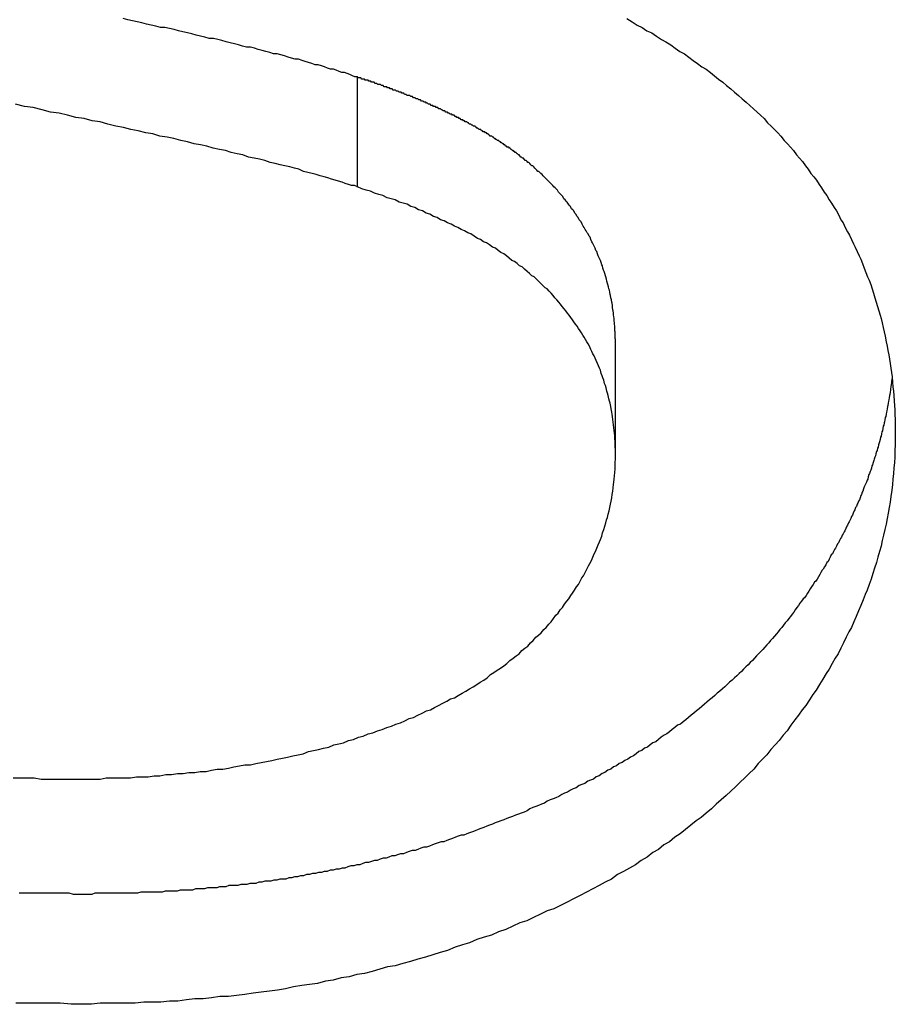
# Model space of a CAD drawing. Extents: x 1107 to 4046, y 937 to 3355.
# Tile 539 of 656: x 2228.401 to 2229.197, y 2670.002 to 2670.898. Entities that reach past the tile are written whole.
import ezdxf

# ---------------------------------------------------------------- set-up
doc = ezdxf.new("R2010")
doc.units = 0
doc.layers.add('KF_VIDA_L___C_REAR', color=7, linetype='CONTINUOUS')

# ---------------------------------------------------------------- blocks, each defined once
blk = doc.blocks.new('KF_VIDA_L___C_REAR')
at = {"layer": 'KF_VIDA_L___C_REAR'}
for p, q in [((41.728659, 981.532722), (41.728659, 981.632722)), ((41.963415, 981.288492), (41.963415, 981.388492))]:
    blk.add_line(p, q, dxfattribs=at)
for points in [[(41.7287, 981.633, 0), (41.7264, 981.633, 0), (41.7242, 981.634, 0), (41.7219, 981.635, 0), (41.7195, 981.636, 0), (41.7171, 981.637, 0), (41.7146, 981.637, 0), (41.7121, 981.638, 0), (41.7095, 981.639, 0), (41.7069, 981.64, 0), (41.7042, 981.64, 0), (41.7015, 981.641, 0), (41.6988, 981.642, 0), (41.696, 981.643, 0), (41.6931, 981.644, 0), (41.6902, 981.644, 0), (41.6873, 981.645, 0), (41.6843, 981.646, 0), (41.6813, 981.647, 0), (41.6783, 981.648, 0), (41.6752, 981.649, 0), (41.672, 981.649, 0), (41.6688, 981.65, 0), (41.6656, 981.651, 0), (41.6624, 981.652, 0), (41.6591, 981.653, 0), (41.6557, 981.654, 0), (41.6524, 981.654, 0), (41.649, 981.655, 0), (41.6455, 981.656, 0), (41.642, 981.657, 0), (41.6385, 981.658, 0), (41.635, 981.659, 0), (41.6314, 981.66, 0), (41.6278, 981.66, 0), (41.6241, 981.661, 0), (41.6205, 981.662, 0), (41.6168, 981.663, 0), (41.613, 981.664, 0), (41.6092, 981.665, 0), (41.6054, 981.666, 0), (41.6016, 981.667, 0), (41.5978, 981.668, 0), (41.5939, 981.668, 0), (41.59, 981.669, 0), (41.586, 981.67, 0), (41.5821, 981.671, 0), (41.5781, 981.672, 0), (41.5741, 981.673, 0), (41.57, 981.674, 0), (41.566, 981.675, 0), (41.5619, 981.676, 0), (41.5578, 981.677, 0), (41.5536, 981.678, 0), (41.5495, 981.678, 0), (41.5453, 981.679, 0), (41.5411, 981.68, 0), (41.5369, 981.681, 0), (41.5327, 981.682, 0), (41.5285, 981.683, 0), (41.5242, 981.684, 0), (41.5199, 981.685, 0), (41.5156, 981.686, 0)], [(41.9739, 981.686, 0), (41.9785, 981.683, 0), (41.9831, 981.68, 0), (41.9876, 981.678, 0), (41.992, 981.675, 0), (41.9965, 981.673, 0), (42.0008, 981.67, 0), (42.0052, 981.667, 0), (42.0094, 981.665, 0), (42.0137, 981.662, 0), (42.0179, 981.659, 0), (42.022, 981.656, 0), (42.0261, 981.654, 0), (42.0302, 981.651, 0), (42.0342, 981.648, 0), (42.0381, 981.645, 0), (42.0421, 981.642, 0), (42.0459, 981.64, 0), (42.0498, 981.637, 0), (42.0536, 981.634, 0), (42.0573, 981.631, 0), (42.061, 981.628, 0), (42.0646, 981.625, 0), (42.0683, 981.622, 0), (42.0718, 981.619, 0), (42.0753, 981.616, 0), (42.0788, 981.613, 0), (42.0822, 981.61, 0), (42.0856, 981.607, 0), (42.0889, 981.604, 0), (42.0922, 981.601, 0), (42.0955, 981.598, 0), (42.0987, 981.595, 0), (42.1018, 981.591, 0), (42.105, 981.588, 0), (42.108, 981.585, 0), (42.111, 981.582, 0), (42.114, 981.579, 0), (42.117, 981.575, 0), (42.1198, 981.572, 0), (42.1227, 981.569, 0), (42.1255, 981.566, 0), (42.1282, 981.562, 0), (42.1309, 981.559, 0), (42.1336, 981.556, 0), (42.1362, 981.552, 0), (42.1388, 981.549, 0), (42.1413, 981.545, 0), (42.1438, 981.542, 0), (42.1463, 981.539, 0), (42.1487, 981.535, 0), (42.151, 981.532, 0), (42.1534, 981.528, 0), (42.1557, 981.525, 0), (42.1579, 981.521, 0), (42.1601, 981.518, 0), (42.1623, 981.514, 0), (42.1644, 981.511, 0), (42.1665, 981.507, 0), (42.1685, 981.503, 0), (42.1705, 981.5, 0), (42.1725, 981.496, 0), (42.1744, 981.492, 0), (42.1763, 981.489, 0), (42.1781, 981.485, 0), (42.1799, 981.481, 0), (42.1816, 981.478, 0), (42.1834, 981.474, 0), (42.185, 981.47, 0), (42.1866, 981.467, 0), (42.1882, 981.463, 0), (42.1898, 981.459, 0), (42.1913, 981.455, 0), (42.1927, 981.451, 0), (42.1942, 981.448, 0), (42.1956, 981.444, 0), (42.1969, 981.44, 0), (42.1982, 981.436, 0), (42.1994, 981.432, 0), (42.2007, 981.428, 0), (42.2018, 981.424, 0), (42.203, 981.42, 0), (42.2041, 981.416, 0), (42.2051, 981.413, 0), (42.2061, 981.409, 0), (42.2071, 981.405, 0), (42.208, 981.401, 0), (42.2089, 981.397, 0), (42.2097, 981.392, 0), (42.2106, 981.388, 0), (42.2113, 981.384, 0), (42.212, 981.38, 0), (42.2127, 981.376, 0), (42.2134, 981.372, 0), (42.2139, 981.368, 0), (42.2145, 981.364, 0), (42.215, 981.36, 0), (42.2155, 981.355, 0), (42.2159, 981.351, 0), (42.2163, 981.347, 0), (42.2167, 981.343, 0), (42.217, 981.338, 0), (42.2172, 981.334, 0), (42.2175, 981.33, 0), (42.2177, 981.326, 0), (42.2178, 981.321, 0), (42.2179, 981.317, 0), (42.218, 981.313, 0), (42.218, 981.308, 0)], [(41.7287, 981.533, 0), (41.7261, 981.534, 0), (41.7234, 981.534, 0), (41.7206, 981.535, 0), (41.7177, 981.536, 0), (41.7147, 981.537, 0), (41.7116, 981.538, 0), (41.7085, 981.539, 0), (41.7052, 981.54, 0), (41.7018, 981.541, 0), (41.6984, 981.542, 0), (41.6948, 981.543, 0), (41.6911, 981.544, 0), (41.6874, 981.545, 0), (41.6835, 981.546, 0), (41.6796, 981.547, 0), (41.6755, 981.549, 0), (41.6714, 981.55, 0), (41.6671, 981.551, 0), (41.6628, 981.552, 0), (41.6583, 981.553, 0), (41.6538, 981.554, 0), (41.6492, 981.555, 0), (41.6444, 981.557, 0), (41.6396, 981.558, 0), (41.6347, 981.559, 0), (41.6297, 981.56, 0), (41.6245, 981.562, 0), (41.6193, 981.563, 0), (41.614, 981.564, 0), (41.6086, 981.566, 0), (41.6031, 981.567, 0), (41.5975, 981.568, 0), (41.5918, 981.57, 0), (41.586, 981.571, 0), (41.5801, 981.572, 0), (41.5741, 981.574, 0), (41.568, 981.575, 0), (41.5618, 981.577, 0), (41.5555, 981.578, 0), (41.5491, 981.579, 0), (41.5427, 981.581, 0), (41.5361, 981.582, 0), (41.5294, 981.584, 0), (41.5226, 981.585, 0), (41.5158, 981.587, 0), (41.5088, 981.588, 0), (41.5017, 981.59, 0), (41.4946, 981.592, 0), (41.4873, 981.593, 0), (41.48, 981.595, 0), (41.4725, 981.596, 0), (41.465, 981.598, 0), (41.4573, 981.6, 0), (41.4496, 981.601, 0), (41.4418, 981.603, 0), (41.4338, 981.605, 0), (41.4258, 981.606, 0), (41.4176, 981.608, 0)], [(41.9634, 981.388, 0), (41.9634, 981.39, 0), (41.9634, 981.392, 0), (41.9634, 981.394, 0), (41.9633, 981.395, 0), (41.9633, 981.397, 0), (41.9632, 981.399, 0), (41.9631, 981.401, 0), (41.963, 981.402, 0), (41.9629, 981.404, 0), (41.9628, 981.406, 0), (41.9627, 981.408, 0), (41.9625, 981.409, 0), (41.9623, 981.411, 0), (41.9622, 981.413, 0), (41.962, 981.415, 0), (41.9618, 981.416, 0), (41.9616, 981.418, 0), (41.9613, 981.42, 0), (41.9611, 981.421, 0), (41.9608, 981.423, 0), (41.9606, 981.425, 0), (41.9603, 981.427, 0), (41.96, 981.428, 0), (41.9597, 981.43, 0), (41.9593, 981.432, 0), (41.959, 981.434, 0), (41.9586, 981.435, 0), (41.9583, 981.437, 0), (41.9579, 981.439, 0), (41.9575, 981.44, 0), (41.9571, 981.442, 0), (41.9566, 981.444, 0), (41.9562, 981.445, 0), (41.9557, 981.447, 0), (41.9553, 981.449, 0), (41.9548, 981.451, 0), (41.9543, 981.452, 0), (41.9537, 981.454, 0), (41.9532, 981.456, 0), (41.9527, 981.457, 0), (41.9521, 981.459, 0), (41.9515, 981.461, 0), (41.9509, 981.462, 0), (41.9503, 981.464, 0), (41.9497, 981.466, 0), (41.9491, 981.467, 0), (41.9484, 981.469, 0), (41.9478, 981.47, 0), (41.9471, 981.472, 0), (41.9464, 981.474, 0), (41.9457, 981.475, 0), (41.9449, 981.477, 0), (41.9442, 981.479, 0), (41.9434, 981.48, 0), (41.9427, 981.482, 0), (41.9419, 981.483, 0), (41.9411, 981.485, 0), (41.9403, 981.487, 0), (41.9394, 981.488, 0), (41.9386, 981.49, 0), (41.9377, 981.491, 0), (41.9369, 981.493, 0), (41.936, 981.494, 0), (41.9351, 981.496, 0), (41.9341, 981.497, 0), (41.9332, 981.499, 0), (41.9323, 981.501, 0), (41.9313, 981.502, 0), (41.9304, 981.503, 0), (41.9294, 981.505, 0), (41.9285, 981.506, 0), (41.9275, 981.508, 0), (41.9265, 981.509, 0), (41.9256, 981.511, 0), (41.9246, 981.512, 0), (41.9236, 981.513, 0), (41.9226, 981.515, 0), (41.9216, 981.516, 0), (41.9206, 981.517, 0), (41.9196, 981.519, 0), (41.9186, 981.52, 0), (41.9176, 981.521, 0), (41.9166, 981.522, 0), (41.9156, 981.524, 0), (41.9146, 981.525, 0), (41.9136, 981.526, 0), (41.9126, 981.527, 0), (41.9116, 981.528, 0), (41.9106, 981.53, 0), (41.9096, 981.531, 0), (41.9085, 981.532, 0), (41.9075, 981.533, 0), (41.9065, 981.534, 0), (41.9055, 981.535, 0), (41.9045, 981.536, 0), (41.9035, 981.537, 0), (41.9025, 981.538, 0), (41.9016, 981.539, 0), (41.9006, 981.54, 0), (41.8996, 981.541, 0), (41.8986, 981.542, 0), (41.8976, 981.543, 0), (41.8967, 981.544, 0), (41.8957, 981.545, 0), (41.8947, 981.546, 0), (41.8938, 981.547, 0), (41.8928, 981.547, 0), (41.8919, 981.548, 0), (41.891, 981.549, 0), (41.8901, 981.55, 0), (41.8891, 981.551, 0), (41.8882, 981.552, 0), (41.8873, 981.552, 0), (41.8864, 981.553, 0), (41.8856, 981.554, 0), (41.8847, 981.555, 0), (41.8838, 981.555, 0), (41.883, 981.556, 0), (41.8821, 981.557, 0), (41.8813, 981.557, 0), (41.8805, 981.558, 0), (41.8797, 981.559, 0), (41.8789, 981.559, 0), (41.8781, 981.56, 0), (41.8773, 981.56, 0), (41.8766, 981.561, 0), (41.8758, 981.562, 0), (41.8751, 981.562, 0), (41.8744, 981.563, 0), (41.8737, 981.563, 0), (41.873, 981.564, 0), (41.8723, 981.564, 0), (41.8717, 981.565, 0), (41.871, 981.565, 0), (41.8704, 981.566, 0), (41.8697, 981.566, 0), (41.869, 981.567, 0), (41.8684, 981.567, 0), (41.8677, 981.568, 0), (41.867, 981.568, 0), (41.8663, 981.569, 0), (41.8657, 981.569, 0), (41.865, 981.569, 0), (41.8643, 981.57, 0), (41.8636, 981.57, 0), (41.8629, 981.571, 0), (41.8623, 981.571, 0), (41.8616, 981.572, 0), (41.8609, 981.572, 0), (41.8602, 981.573, 0), (41.8595, 981.573, 0), (41.8588, 981.574, 0), (41.8581, 981.574, 0), (41.8574, 981.575, 0), (41.8567, 981.575, 0), (41.856, 981.575, 0), (41.8553, 981.576, 0), (41.8546, 981.576, 0), (41.8539, 981.577, 0), (41.8532, 981.577, 0), (41.8525, 981.578, 0), (41.8518, 981.578, 0), (41.8511, 981.579, 0), (41.8504, 981.579, 0), (41.8496, 981.579, 0), (41.8489, 981.58, 0), (41.8482, 981.58, 0), (41.8475, 981.581, 0), (41.8468, 981.581, 0), (41.846, 981.582, 0), (41.8453, 981.582, 0), (41.8446, 981.583, 0), (41.8439, 981.583, 0), (41.8431, 981.583, 0), (41.8424, 981.584, 0), (41.8417, 981.584, 0), (41.8409, 981.585, 0), (41.8402, 981.585, 0), (41.8395, 981.585, 0), (41.8387, 981.586, 0), (41.838, 981.586, 0), (41.8373, 981.587, 0), (41.8365, 981.587, 0), (41.8358, 981.588, 0), (41.835, 981.588, 0), (41.8343, 981.588, 0), (41.8335, 981.589, 0), (41.8328, 981.589, 0), (41.832, 981.59, 0), (41.8313, 981.59, 0), (41.8305, 981.59, 0), (41.8298, 981.591, 0), (41.829, 981.591, 0), (41.8283, 981.592, 0), (41.8275, 981.592, 0), (41.8268, 981.592, 0), (41.826, 981.593, 0), (41.8253, 981.593, 0), (41.8245, 981.594, 0), (41.8237, 981.594, 0), (41.823, 981.594, 0), (41.8222, 981.595, 0), (41.8214, 981.595, 0), (41.8207, 981.596, 0), (41.8199, 981.596, 0), (41.8191, 981.596, 0), (41.8184, 981.597, 0), (41.8176, 981.597, 0), (41.8168, 981.598, 0), (41.8161, 981.598, 0), (41.8153, 981.598, 0), (41.8145, 981.599, 0), (41.8137, 981.599, 0), (41.813, 981.599, 0), (41.8122, 981.6, 0), (41.8114, 981.6, 0), (41.8106, 981.601, 0), (41.8098, 981.601, 0), (41.8091, 981.601, 0), (41.8083, 981.602, 0), (41.8075, 981.602, 0), (41.8067, 981.602, 0), (41.8059, 981.603, 0), (41.8051, 981.603, 0), (41.8044, 981.604, 0), (41.8036, 981.604, 0), (41.8028, 981.604, 0), (41.802, 981.605, 0), (41.8012, 981.605, 0), (41.8004, 981.605, 0), (41.7996, 981.606, 0), (41.7988, 981.606, 0), (41.798, 981.606, 0), (41.7973, 981.607, 0), (41.7965, 981.607, 0), (41.7957, 981.607, 0), (41.7949, 981.608, 0), (41.7941, 981.608, 0), (41.7933, 981.608, 0), (41.7925, 981.609, 0), (41.7917, 981.609, 0), (41.7909, 981.61, 0), (41.7901, 981.61, 0), (41.7893, 981.61, 0), (41.7885, 981.611, 0), (41.7877, 981.611, 0), (41.7869, 981.611, 0), (41.7861, 981.612, 0), (41.7853, 981.612, 0), (41.7845, 981.612, 0), (41.7837, 981.613, 0), (41.7829, 981.613, 0), (41.7821, 981.613, 0), (41.7813, 981.614, 0), (41.7805, 981.614, 0), (41.7797, 981.614, 0), (41.7789, 981.615, 0), (41.7781, 981.615, 0), (41.7773, 981.615, 0), (41.7764, 981.616, 0), (41.7756, 981.616, 0), (41.7748, 981.616, 0), (41.774, 981.616, 0), (41.7732, 981.617, 0), (41.7724, 981.617, 0), (41.7716, 981.617, 0), (41.7708, 981.618, 0), (41.77, 981.618, 0), (41.7692, 981.618, 0), (41.7684, 981.619, 0), (41.7676, 981.619, 0), (41.7667, 981.619, 0), (41.7659, 981.62, 0), (41.7651, 981.62, 0), (41.7643, 981.62, 0), (41.7635, 981.621, 0), (41.7627, 981.621, 0), (41.7619, 981.621, 0), (41.7611, 981.621, 0), (41.7603, 981.622, 0), (41.7594, 981.622, 0), (41.7586, 981.622, 0), (41.7578, 981.623, 0), (41.757, 981.623, 0), (41.7562, 981.623, 0), (41.7554, 981.624, 0), (41.7546, 981.624, 0), (41.7538, 981.624, 0), (41.753, 981.624, 0), (41.7521, 981.625, 0), (41.7513, 981.625, 0), (41.7505, 981.625, 0), (41.7497, 981.626, 0), (41.7489, 981.626, 0), (41.7481, 981.626, 0), (41.7473, 981.626, 0), (41.7465, 981.627, 0), (41.7457, 981.627, 0), (41.7448, 981.627, 0), (41.744, 981.628, 0), (41.7432, 981.628, 0), (41.7424, 981.628, 0), (41.7416, 981.628, 0), (41.7408, 981.629, 0), (41.74, 981.629, 0), (41.7392, 981.629, 0), (41.7384, 981.63, 0), (41.7375, 981.63, 0), (41.7367, 981.63, 0), (41.7359, 981.63, 0), (41.7351, 981.631, 0), (41.7343, 981.631, 0), (41.7335, 981.631, 0), (41.7327, 981.631, 0), (41.7319, 981.632, 0), (41.7311, 981.632, 0), (41.7303, 981.632, 0), (41.7295, 981.632, 0), (41.7287, 981.633, 0)], [(41.9634, 981.288, 0), (41.9634, 981.291, 0), (41.9634, 981.294, 0), (41.9633, 981.296, 0), (41.9632, 981.299, 0), (41.9631, 981.301, 0), (41.9629, 981.304, 0), (41.9628, 981.306, 0), (41.9626, 981.309, 0), (41.9623, 981.311, 0), (41.9621, 981.314, 0), (41.9618, 981.316, 0), (41.9615, 981.319, 0), (41.9611, 981.321, 0), (41.9608, 981.324, 0), (41.9604, 981.326, 0), (41.96, 981.328, 0), (41.9595, 981.331, 0), (41.9591, 981.333, 0), (41.9586, 981.336, 0), (41.958, 981.338, 0), (41.9575, 981.34, 0), (41.9569, 981.343, 0), (41.9563, 981.345, 0), (41.9557, 981.347, 0), (41.955, 981.35, 0), (41.9543, 981.352, 0), (41.9536, 981.354, 0), (41.9529, 981.357, 0), (41.9521, 981.359, 0), (41.9513, 981.361, 0), (41.9505, 981.363, 0), (41.9497, 981.366, 0), (41.9488, 981.368, 0), (41.9479, 981.37, 0), (41.947, 981.372, 0), (41.946, 981.375, 0), (41.945, 981.377, 0), (41.944, 981.379, 0), (41.943, 981.381, 0), (41.9419, 981.383, 0), (41.9409, 981.385, 0), (41.9397, 981.388, 0), (41.9386, 981.39, 0), (41.9374, 981.392, 0), (41.9362, 981.394, 0), (41.935, 981.396, 0), (41.9338, 981.398, 0), (41.9325, 981.4, 0), (41.9312, 981.402, 0), (41.9299, 981.404, 0), (41.9285, 981.406, 0), (41.9271, 981.408, 0), (41.9257, 981.41, 0), (41.9243, 981.412, 0), (41.9228, 981.414, 0), (41.9213, 981.416, 0), (41.9198, 981.418, 0), (41.9183, 981.42, 0), (41.9167, 981.422, 0), (41.9151, 981.424, 0), (41.9135, 981.426, 0), (41.9118, 981.428, 0), (41.9101, 981.43, 0), (41.9084, 981.432, 0), (41.9067, 981.434, 0), (41.9049, 981.436, 0), (41.9031, 981.438, 0), (41.9013, 981.44, 0), (41.8994, 981.441, 0), (41.8975, 981.443, 0), (41.8955, 981.445, 0), (41.8935, 981.447, 0), (41.8915, 981.449, 0), (41.8894, 981.451, 0), (41.8873, 981.452, 0), (41.8852, 981.454, 0), (41.883, 981.456, 0), (41.8808, 981.458, 0), (41.8786, 981.46, 0), (41.8763, 981.461, 0), (41.874, 981.463, 0), (41.8716, 981.465, 0), (41.8692, 981.466, 0), (41.8668, 981.468, 0), (41.8644, 981.47, 0), (41.8619, 981.472, 0), (41.8593, 981.473, 0), (41.8568, 981.475, 0), (41.8542, 981.477, 0), (41.8515, 981.478, 0), (41.8488, 981.48, 0), (41.8461, 981.482, 0), (41.8434, 981.483, 0), (41.8406, 981.485, 0), (41.8378, 981.486, 0), (41.8349, 981.488, 0), (41.832, 981.49, 0), (41.8291, 981.491, 0), (41.8262, 981.493, 0), (41.8232, 981.494, 0), (41.8201, 981.496, 0), (41.8171, 981.497, 0), (41.814, 981.499, 0), (41.8108, 981.5, 0), (41.8076, 981.502, 0), (41.8044, 981.503, 0), (41.8012, 981.505, 0), (41.7979, 981.506, 0), (41.7946, 981.508, 0), (41.7912, 981.509, 0), (41.7878, 981.511, 0), (41.7844, 981.512, 0), (41.7809, 981.514, 0), (41.7774, 981.515, 0), (41.7739, 981.517, 0), (41.7703, 981.518, 0), (41.7667, 981.519, 0), (41.7631, 981.521, 0), (41.7594, 981.522, 0), (41.7557, 981.523, 0), (41.7519, 981.525, 0), (41.7481, 981.526, 0), (41.7443, 981.527, 0), (41.7405, 981.529, 0), (41.7366, 981.53, 0), (41.7326, 981.531, 0), (41.7287, 981.533, 0)], [(41.4157, 980.995, 0), (41.422, 980.995, 0), (41.4282, 980.995, 0), (41.4346, 980.995, 0), (41.4409, 980.994, 0), (41.4472, 980.994, 0), (41.4536, 980.994, 0), (41.46, 980.994, 0), (41.4665, 980.994, 0)], [(41.4787, 980.789, 0), (41.4684, 980.789, 0), (41.4582, 980.79, 0), (41.4481, 980.79, 0), (41.438, 980.79, 0), (41.428, 980.79, 0), (41.418, 980.79, 0)], [(41.4787, 980.889, 0), (41.4746, 980.889, 0), (41.4705, 980.889, 0), (41.4664, 980.89, 0), (41.4623, 980.89, 0), (41.4582, 980.89, 0), (41.454, 980.89, 0), (41.4499, 980.89, 0), (41.4458, 980.89, 0), (41.4417, 980.89, 0), (41.4375, 980.89, 0), (41.4334, 980.89, 0), (41.4293, 980.89, 0), (41.4251, 980.89, 0), (41.421, 980.89, 0)], [(42.2151, 981.359, 0), (42.2149, 981.358, 0), (42.2146, 981.356, 0), (42.2144, 981.354, 0), (42.2142, 981.353, 0), (42.214, 981.351, 0), (42.2137, 981.349, 0), (42.2135, 981.348, 0), (42.2132, 981.346, 0), (42.213, 981.344, 0), (42.2127, 981.343, 0), (42.2124, 981.341, 0), (42.2121, 981.339, 0), (42.2119, 981.338, 0), (42.2116, 981.336, 0), (42.2113, 981.334, 0), (42.211, 981.333, 0), (42.2106, 981.331, 0), (42.2103, 981.329, 0), (42.21, 981.328, 0), (42.2096, 981.326, 0), (42.2093, 981.324, 0), (42.2089, 981.323, 0), (42.2086, 981.321, 0), (42.2082, 981.319, 0), (42.2078, 981.318, 0), (42.2075, 981.316, 0), (42.2071, 981.315, 0), (42.2067, 981.313, 0), (42.2063, 981.311, 0), (42.2059, 981.31, 0), (42.2055, 981.308, 0), (42.205, 981.306, 0), (42.2046, 981.305, 0), (42.2042, 981.303, 0), (42.2037, 981.301, 0), (42.2033, 981.3, 0), (42.2028, 981.298, 0), (42.2024, 981.296, 0), (42.2019, 981.295, 0), (42.2014, 981.293, 0), (42.2009, 981.292, 0), (42.2004, 981.29, 0), (42.1999, 981.288, 0), (42.1994, 981.287, 0), (42.1989, 981.285, 0), (42.1984, 981.284, 0), (42.1979, 981.282, 0), (42.1973, 981.28, 0), (42.1968, 981.279, 0), (42.1963, 981.277, 0), (42.1957, 981.275, 0), (42.1952, 981.274, 0), (42.1946, 981.272, 0), (42.194, 981.271, 0), (42.1934, 981.269, 0), (42.1929, 981.267, 0), (42.1923, 981.266, 0), (42.1917, 981.264, 0), (42.1911, 981.263, 0), (42.1904, 981.261, 0), (42.1898, 981.26, 0), (42.1892, 981.258, 0), (42.1886, 981.256, 0), (42.1879, 981.255, 0), (42.1873, 981.253, 0), (42.1866, 981.252, 0), (42.186, 981.25, 0), (42.1853, 981.248, 0), (42.1846, 981.247, 0), (42.184, 981.245, 0), (42.1833, 981.244, 0), (42.1826, 981.242, 0), (42.1819, 981.241, 0), (42.1812, 981.239, 0), (42.1805, 981.238, 0), (42.1798, 981.236, 0), (42.179, 981.234, 0), (42.1783, 981.233, 0), (42.1776, 981.231, 0), (42.1768, 981.23, 0), (42.1761, 981.228, 0), (42.1753, 981.227, 0), (42.1746, 981.225, 0), (42.1738, 981.224, 0), (42.173, 981.222, 0), (42.1722, 981.22, 0), (42.1715, 981.219, 0), (42.1706, 981.217, 0), (42.1698, 981.216, 0), (42.169, 981.214, 0), (42.1681, 981.213, 0), (42.1673, 981.211, 0), (42.1664, 981.209, 0), (42.1655, 981.208, 0), (42.1646, 981.206, 0), (42.1637, 981.204, 0), (42.1627, 981.203, 0), (42.1618, 981.201, 0), (42.1608, 981.199, 0), (42.1598, 981.198, 0), (42.1588, 981.196, 0), (42.1578, 981.194, 0), (42.1568, 981.192, 0), (42.1558, 981.191, 0), (42.1547, 981.189, 0), (42.1536, 981.187, 0), (42.1525, 981.185, 0), (42.1514, 981.184, 0), (42.1503, 981.182, 0), (42.1492, 981.18, 0), (42.148, 981.178, 0), (42.1468, 981.176, 0), (42.1456, 981.174, 0), (42.1444, 981.173, 0), (42.1432, 981.171, 0), (42.1419, 981.169, 0), (42.1407, 981.167, 0), (42.1394, 981.165, 0), (42.1381, 981.163, 0), (42.1368, 981.161, 0), (42.1354, 981.159, 0), (42.1341, 981.158, 0), (42.1327, 981.156, 0), (42.1313, 981.154, 0), (42.1299, 981.152, 0), (42.1285, 981.15, 0), (42.127, 981.148, 0), (42.1256, 981.146, 0), (42.1241, 981.144, 0), (42.1226, 981.142, 0), (42.121, 981.14, 0), (42.1195, 981.138, 0), (42.1179, 981.136, 0), (42.1163, 981.134, 0), (42.1147, 981.132, 0), (42.1131, 981.13, 0), (42.1114, 981.128, 0), (42.1098, 981.126, 0), (42.1081, 981.124, 0), (42.1063, 981.122, 0), (42.1046, 981.12, 0), (42.1029, 981.118, 0), (42.1011, 981.116, 0), (42.0993, 981.114, 0), (42.0974, 981.112, 0), (42.0956, 981.11, 0), (42.0937, 981.108, 0), (42.0918, 981.106, 0), (42.0899, 981.104, 0), (42.088, 981.102, 0), (42.086, 981.1, 0), (42.0841, 981.098, 0), (42.082, 981.096, 0), (42.08, 981.094, 0), (42.078, 981.092, 0), (42.0759, 981.09, 0), (42.0738, 981.088, 0), (42.0717, 981.086, 0), (42.0695, 981.084, 0), (42.0673, 981.082, 0), (42.0651, 981.08, 0), (42.0629, 981.078, 0), (42.0607, 981.076, 0), (42.0584, 981.074, 0), (42.0561, 981.072, 0), (42.0538, 981.07, 0), (42.0514, 981.068, 0), (42.0491, 981.066, 0), (42.0467, 981.064, 0), (42.0443, 981.062, 0), (42.0419, 981.06, 0), (42.0395, 981.058, 0), (42.0371, 981.056, 0), (42.0347, 981.054, 0), (42.0323, 981.052, 0), (42.0298, 981.05, 0), (42.0274, 981.048, 0), (42.0249, 981.046, 0), (42.0225, 981.044, 0), (42.02, 981.043, 0), (42.0176, 981.041, 0), (42.0151, 981.039, 0), (42.0126, 981.037, 0), (42.0101, 981.035, 0), (42.0076, 981.034, 0), (42.0051, 981.032, 0), (42.0026, 981.03, 0), (42.0001, 981.028, 0), (41.9975, 981.027, 0), (41.995, 981.025, 0), (41.9925, 981.023, 0), (41.9899, 981.022, 0), (41.9874, 981.02, 0), (41.9848, 981.019, 0), (41.9823, 981.017, 0), (41.9797, 981.015, 0), (41.9771, 981.014, 0), (41.9746, 981.012, 0), (41.972, 981.011, 0), (41.9694, 981.009, 0), (41.9668, 981.008, 0), (41.9643, 981.006, 0), (41.9617, 981.005, 0), (41.9591, 981.003, 0), (41.9565, 981.002, 0), (41.9539, 981, 0), (41.9513, 980.999, 0), (41.9487, 980.997, 0), (41.946, 980.996, 0), (41.9434, 980.994, 0), (41.9408, 980.993, 0), (41.9382, 980.992, 0), (41.9356, 980.99, 0), (41.933, 980.989, 0), (41.9303, 980.988, 0), (41.9277, 980.986, 0), (41.9251, 980.985, 0), (41.9224, 980.984, 0), (41.9198, 980.982, 0), (41.9172, 980.981, 0), (41.9146, 980.98, 0), (41.9119, 980.978, 0), (41.9093, 980.977, 0), (41.9067, 980.976, 0), (41.904, 980.975, 0), (41.9014, 980.974, 0), (41.8988, 980.972, 0), (41.8961, 980.971, 0), (41.8935, 980.97, 0), (41.8909, 980.969, 0), (41.8882, 980.968, 0), (41.8856, 980.967, 0), (41.883, 980.965, 0), (41.8803, 980.964, 0), (41.8777, 980.963, 0), (41.8751, 980.962, 0), (41.8724, 980.961, 0), (41.8698, 980.96, 0), (41.8672, 980.959, 0), (41.8646, 980.958, 0), (41.862, 980.957, 0), (41.8593, 980.956, 0), (41.8567, 980.955, 0), (41.8541, 980.954, 0), (41.8515, 980.953, 0), (41.8489, 980.952, 0), (41.8463, 980.951, 0), (41.8437, 980.95, 0), (41.8411, 980.949, 0), (41.8385, 980.948, 0), (41.8359, 980.947, 0), (41.8333, 980.946, 0), (41.8308, 980.945, 0), (41.8282, 980.944, 0), (41.8256, 980.943, 0), (41.823, 980.943, 0), (41.8204, 980.942, 0), (41.8178, 980.941, 0), (41.8152, 980.94, 0), (41.8126, 980.939, 0), (41.81, 980.938, 0), (41.8074, 980.937, 0), (41.8048, 980.937, 0), (41.8021, 980.936, 0), (41.7995, 980.935, 0), (41.7969, 980.934, 0), (41.7943, 980.933, 0), (41.7917, 980.932, 0), (41.7891, 980.932, 0), (41.7864, 980.931, 0), (41.7838, 980.93, 0), (41.7812, 980.929, 0), (41.7785, 980.929, 0), (41.7759, 980.928, 0), (41.7733, 980.927, 0), (41.7706, 980.926, 0), (41.768, 980.926, 0), (41.7653, 980.925, 0), (41.7627, 980.924, 0), (41.7601, 980.924, 0), (41.7574, 980.923, 0), (41.7548, 980.922, 0), (41.7521, 980.922, 0), (41.7494, 980.921, 0), (41.7468, 980.92, 0), (41.7441, 980.92, 0), (41.7415, 980.919, 0), (41.7388, 980.918, 0), (41.7361, 980.918, 0), (41.7335, 980.917, 0), (41.7308, 980.916, 0), (41.7281, 980.916, 0), (41.7255, 980.915, 0), (41.7228, 980.915, 0), (41.7201, 980.914, 0), (41.7174, 980.913, 0), (41.7147, 980.913, 0), (41.7121, 980.912, 0), (41.7094, 980.912, 0), (41.7067, 980.911, 0), (41.704, 980.911, 0), (41.7013, 980.91, 0), (41.6986, 980.91, 0), (41.6959, 980.909, 0), (41.6932, 980.909, 0), (41.6905, 980.908, 0), (41.6878, 980.908, 0), (41.6851, 980.907, 0), (41.6824, 980.907, 0), (41.6797, 980.906, 0), (41.677, 980.906, 0), (41.6743, 980.905, 0), (41.6716, 980.905, 0), (41.6689, 980.904, 0), (41.6662, 980.904, 0), (41.6635, 980.903, 0), (41.6608, 980.903, 0), (41.658, 980.903, 0), (41.6553, 980.902, 0), (41.6526, 980.902, 0), (41.6499, 980.901, 0), (41.6472, 980.901, 0), (41.6444, 980.901, 0), (41.6417, 980.9, 0), (41.639, 980.9, 0), (41.6363, 980.899, 0), (41.6335, 980.899, 0), (41.6308, 980.899, 0), (41.6281, 980.898, 0), (41.6253, 980.898, 0), (41.6226, 980.898, 0), (41.6199, 980.897, 0), (41.6171, 980.897, 0), (41.6144, 980.897, 0), (41.6116, 980.897, 0), (41.6089, 980.896, 0), (41.6061, 980.896, 0), (41.6034, 980.896, 0), (41.6007, 980.895, 0), (41.5979, 980.895, 0), (41.5952, 980.895, 0), (41.5924, 980.895, 0), (41.5896, 980.894, 0), (41.5869, 980.894, 0), (41.5841, 980.894, 0), (41.5814, 980.894, 0), (41.5786, 980.893, 0), (41.5759, 980.893, 0), (41.5731, 980.893, 0), (41.5703, 980.893, 0), (41.5676, 980.893, 0), (41.5648, 980.892, 0), (41.5621, 980.892, 0), (41.5593, 980.892, 0), (41.5565, 980.892, 0), (41.5538, 980.892, 0), (41.551, 980.891, 0), (41.5482, 980.891, 0), (41.5454, 980.891, 0), (41.5427, 980.891, 0), (41.5399, 980.891, 0), (41.5371, 980.891, 0), (41.5344, 980.891, 0), (41.5316, 980.891, 0), (41.5288, 980.89, 0), (41.526, 980.89, 0), (41.5232, 980.89, 0), (41.5205, 980.89, 0), (41.5177, 980.89, 0), (41.5149, 980.89, 0), (41.5121, 980.89, 0), (41.5093, 980.89, 0), (41.5065, 980.89, 0), (41.5038, 980.89, 0), (41.501, 980.89, 0), (41.4982, 980.89, 0), (41.4954, 980.89, 0), (41.4926, 980.89, 0), (41.4898, 980.89, 0), (41.487, 980.889, 0), (41.4842, 980.889, 0), (41.4815, 980.889, 0), (41.4787, 980.889, 0)], [(42.218, 981.308, 0), (42.218, 981.303, 0), (42.2179, 981.298, 0), (42.2177, 981.293, 0), (42.2175, 981.287, 0), (42.2172, 981.282, 0), (42.2168, 981.277, 0), (42.2164, 981.272, 0), (42.2159, 981.267, 0), (42.2154, 981.262, 0), (42.2147, 981.257, 0), (42.214, 981.251, 0), (42.2133, 981.246, 0), (42.2125, 981.241, 0), (42.2116, 981.236, 0), (42.2107, 981.231, 0), (42.2097, 981.226, 0), (42.2086, 981.221, 0), (42.2074, 981.216, 0), (42.2062, 981.211, 0), (42.205, 981.206, 0), (42.2036, 981.201, 0), (42.2022, 981.196, 0), (42.2008, 981.191, 0), (42.1992, 981.186, 0), (42.1976, 981.181, 0), (42.196, 981.176, 0), (42.1943, 981.171, 0), (42.1925, 981.166, 0), (42.1906, 981.162, 0), (42.1887, 981.157, 0), (42.1867, 981.152, 0), (42.1846, 981.147, 0), (42.1825, 981.142, 0), (42.1803, 981.137, 0), (42.1781, 981.132, 0), (42.1758, 981.128, 0), (42.1734, 981.123, 0), (42.171, 981.118, 0), (42.1685, 981.113, 0), (42.1659, 981.108, 0), (42.1633, 981.104, 0), (42.1606, 981.099, 0), (42.1578, 981.094, 0), (42.155, 981.09, 0), (42.1521, 981.085, 0), (42.1491, 981.08, 0), (42.1461, 981.075, 0), (42.143, 981.071, 0), (42.1398, 981.066, 0), (42.1366, 981.061, 0), (42.1333, 981.057, 0), (42.1299, 981.052, 0), (42.1265, 981.048, 0), (42.123, 981.043, 0), (42.1195, 981.038, 0), (42.1159, 981.034, 0), (42.1123, 981.029, 0), (42.1086, 981.025, 0), (42.1048, 981.021, 0), (42.101, 981.016, 0), (42.0971, 981.012, 0), (42.0932, 981.008, 0), (42.0892, 981.003, 0), (42.0851, 980.999, 0), (42.081, 980.995, 0), (42.0768, 980.991, 0), (42.0726, 980.987, 0), (42.0683, 980.983, 0), (42.064, 980.979, 0), (42.0596, 980.975, 0), (42.0552, 980.971, 0), (42.0507, 980.967, 0), (42.0461, 980.963, 0), (42.0415, 980.959, 0), (42.0368, 980.956, 0), (42.0321, 980.952, 0), (42.0273, 980.948, 0), (42.0224, 980.944, 0), (42.0175, 980.941, 0), (42.0126, 980.937, 0), (42.0075, 980.934, 0), (42.0025, 980.93, 0), (41.9973, 980.927, 0), (41.9922, 980.923, 0), (41.9869, 980.92, 0), (41.9816, 980.916, 0), (41.9762, 980.913, 0), (41.9708, 980.91, 0), (41.9653, 980.907, 0), (41.9598, 980.903, 0), (41.9542, 980.9, 0), (41.9486, 980.897, 0), (41.9429, 980.894, 0), (41.9371, 980.891, 0), (41.9313, 980.888, 0), (41.9254, 980.885, 0), (41.9195, 980.882, 0), (41.9135, 980.879, 0), (41.9075, 980.876, 0), (41.9014, 980.874, 0), (41.8952, 980.871, 0), (41.889, 980.868, 0), (41.8827, 980.865, 0), (41.8764, 980.863, 0), (41.87, 980.86, 0), (41.8636, 980.857, 0), (41.8571, 980.855, 0), (41.8506, 980.852, 0), (41.844, 980.85, 0), (41.8374, 980.848, 0), (41.8308, 980.845, 0), (41.8242, 980.843, 0), (41.8175, 980.841, 0), (41.8108, 980.838, 0), (41.8041, 980.836, 0), (41.7974, 980.834, 0), (41.7906, 980.832, 0), (41.7838, 980.83, 0), (41.7769, 980.828, 0), (41.77, 980.826, 0), (41.7631, 980.824, 0), (41.7562, 980.823, 0), (41.7492, 980.821, 0), (41.7422, 980.819, 0), (41.7352, 980.817, 0), (41.7282, 980.816, 0), (41.7211, 980.814, 0), (41.714, 980.813, 0), (41.7068, 980.811, 0), (41.6997, 980.81, 0), (41.6925, 980.808, 0), (41.6852, 980.807, 0), (41.678, 980.806, 0), (41.6707, 980.805, 0), (41.6633, 980.803, 0), (41.656, 980.802, 0), (41.6486, 980.801, 0), (41.6412, 980.8, 0), (41.6338, 980.799, 0), (41.6263, 980.798, 0), (41.6188, 980.797, 0), (41.6113, 980.796, 0), (41.6037, 980.796, 0), (41.5961, 980.795, 0), (41.5885, 980.794, 0), (41.5808, 980.794, 0), (41.5732, 980.793, 0), (41.5654, 980.792, 0), (41.5577, 980.792, 0), (41.5499, 980.791, 0), (41.5421, 980.791, 0), (41.5343, 980.791, 0), (41.5264, 980.79, 0), (41.5186, 980.79, 0), (41.5106, 980.79, 0), (41.5027, 980.79, 0), (41.4947, 980.79, 0), (41.4867, 980.789, 0), (41.4787, 980.789, 0)], [(41.4665, 980.994, 0), (41.4721, 980.994, 0), (41.4778, 980.994, 0), (41.4834, 980.994, 0), (41.489, 980.994, 0), (41.4946, 980.994, 0), (41.5002, 980.995, 0), (41.5057, 980.995, 0), (41.5112, 980.995, 0), (41.5167, 980.995, 0), (41.5222, 980.995, 0), (41.5276, 980.996, 0), (41.533, 980.996, 0), (41.5384, 980.996, 0), (41.5438, 980.997, 0), (41.5491, 980.997, 0), (41.5545, 980.998, 0), (41.5597, 980.998, 0), (41.565, 980.999, 0), (41.5703, 980.999, 0), (41.5755, 981, 0), (41.5807, 981, 0), (41.5858, 981.001, 0), (41.591, 981.001, 0), (41.5961, 981.002, 0), (41.6012, 981.003, 0), (41.6063, 981.003, 0), (41.6113, 981.004, 0), (41.6163, 981.005, 0), (41.6213, 981.006, 0), (41.6263, 981.007, 0), (41.6313, 981.007, 0), (41.6362, 981.008, 0), (41.6411, 981.009, 0), (41.646, 981.01, 0), (41.6508, 981.011, 0), (41.6557, 981.012, 0), (41.6605, 981.013, 0), (41.6652, 981.014, 0), (41.67, 981.015, 0), (41.6747, 981.016, 0), (41.6794, 981.017, 0), (41.6841, 981.019, 0), (41.6888, 981.02, 0), (41.6934, 981.021, 0), (41.698, 981.022, 0), (41.7026, 981.023, 0), (41.7072, 981.025, 0), (41.7117, 981.026, 0), (41.7162, 981.027, 0), (41.7207, 981.029, 0), (41.7251, 981.03, 0), (41.7296, 981.032, 0), (41.734, 981.033, 0), (41.7384, 981.035, 0), (41.7427, 981.036, 0), (41.747, 981.038, 0), (41.7513, 981.039, 0), (41.7555, 981.041, 0), (41.7596, 981.042, 0), (41.7637, 981.044, 0), (41.7678, 981.045, 0), (41.7719, 981.047, 0), (41.7759, 981.049, 0), (41.7798, 981.05, 0), (41.7837, 981.052, 0), (41.7876, 981.054, 0), (41.7914, 981.056, 0), (41.7952, 981.057, 0), (41.7989, 981.059, 0), (41.8026, 981.061, 0), (41.8063, 981.063, 0), (41.8099, 981.065, 0), (41.8134, 981.067, 0), (41.817, 981.068, 0), (41.8204, 981.07, 0), (41.8239, 981.072, 0), (41.8273, 981.074, 0), (41.8306, 981.076, 0), (41.8339, 981.078, 0), (41.8372, 981.08, 0), (41.8404, 981.082, 0), (41.8436, 981.084, 0), (41.8467, 981.086, 0), (41.8498, 981.089, 0), (41.8529, 981.091, 0), (41.8559, 981.093, 0), (41.8588, 981.095, 0), (41.8618, 981.097, 0), (41.8646, 981.099, 0), (41.8675, 981.102, 0), (41.8703, 981.104, 0), (41.873, 981.106, 0), (41.8757, 981.108, 0), (41.8784, 981.111, 0), (41.881, 981.113, 0), (41.8836, 981.115, 0), (41.8861, 981.118, 0), (41.8886, 981.12, 0), (41.8911, 981.123, 0), (41.8935, 981.125, 0), (41.8958, 981.127, 0), (41.8982, 981.13, 0), (41.9004, 981.132, 0), (41.9027, 981.135, 0), (41.9049, 981.137, 0), (41.907, 981.14, 0), (41.9091, 981.143, 0), (41.9112, 981.145, 0), (41.9132, 981.148, 0), (41.9152, 981.15, 0), (41.9172, 981.153, 0), (41.9191, 981.156, 0), (41.9209, 981.158, 0), (41.9228, 981.161, 0), (41.9245, 981.163, 0), (41.9263, 981.166, 0), (41.928, 981.169, 0), (41.9297, 981.171, 0), (41.9313, 981.174, 0), (41.9329, 981.177, 0), (41.9344, 981.179, 0), (41.9359, 981.182, 0), (41.9374, 981.185, 0), (41.9388, 981.188, 0), (41.9402, 981.19, 0), (41.9415, 981.193, 0), (41.9429, 981.196, 0), (41.9441, 981.199, 0), (41.9453, 981.201, 0), (41.9465, 981.204, 0), (41.9477, 981.207, 0), (41.9488, 981.21, 0), (41.9498, 981.212, 0), (41.9509, 981.215, 0), (41.9518, 981.218, 0), (41.9528, 981.221, 0), (41.9537, 981.224, 0), (41.9546, 981.227, 0), (41.9554, 981.23, 0), (41.9562, 981.232, 0), (41.9569, 981.235, 0), (41.9576, 981.238, 0), (41.9583, 981.241, 0), (41.9589, 981.244, 0), (41.9595, 981.247, 0), (41.96, 981.25, 0), (41.9605, 981.253, 0), (41.961, 981.256, 0), (41.9614, 981.259, 0), (41.9618, 981.262, 0), (41.9621, 981.264, 0), (41.9624, 981.267, 0), (41.9627, 981.27, 0), (41.9629, 981.273, 0), (41.9631, 981.276, 0), (41.9632, 981.279, 0), (41.9633, 981.282, 0), (41.9634, 981.285, 0), (41.9634, 981.288, 0)]]:
    blk.add_polyline3d(points, dxfattribs=at)

msp = doc.modelspace()

# ---------------------------------------------------------------- block references
at = {"layer": 'KF_VIDA_L___C_REAR'}
msp.add_blockref('KF_VIDA_L___C_REAR', (2186.97908, 1689.21316), dxfattribs=at)

doc.saveas('drawing.dxf')
